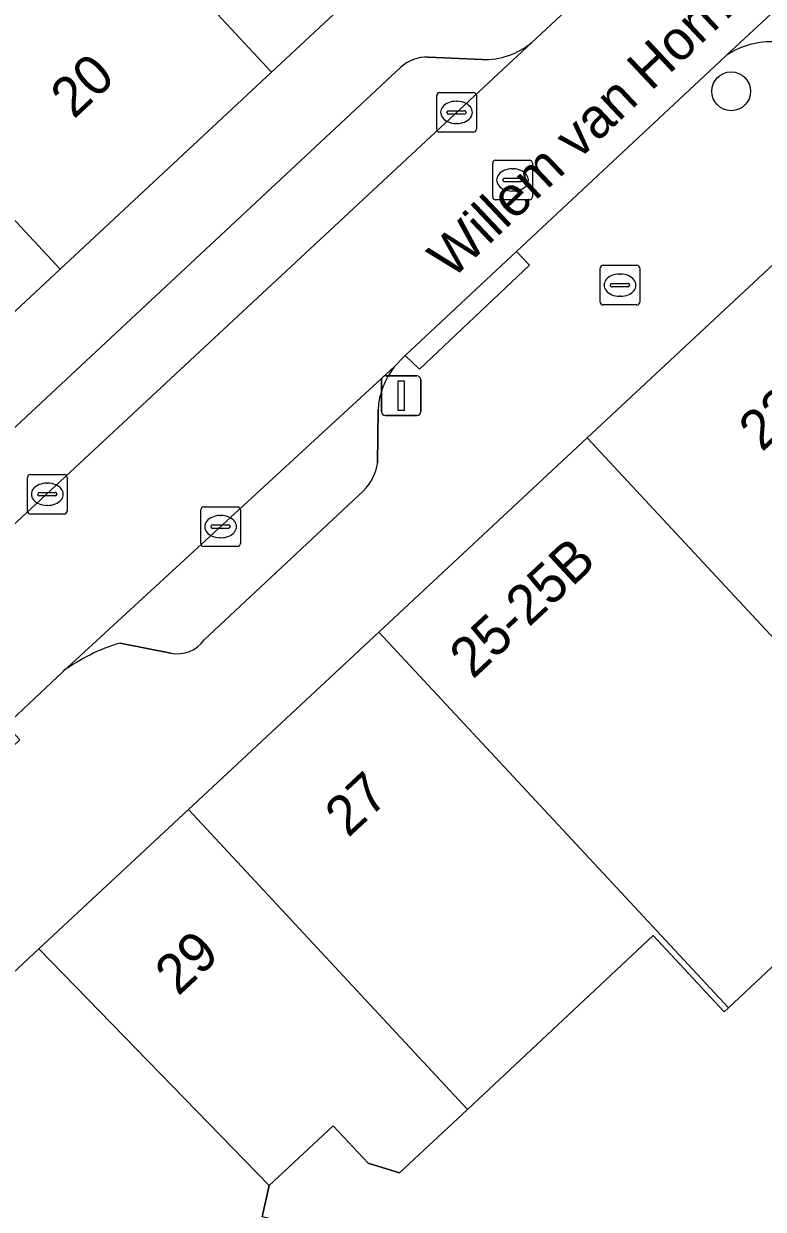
# Model space of a CAD drawing. Extents: x 161798 to 162385, y 382315 to 382833.
# Drawn here: x 161909.61 to 161928.27, y 382659.78 to 382689.67 of the extents above; entities that cross this region are included whole.
import ezdxf

# ---------------------------------------------------------------- set-up
doc = ezdxf.new("R2010")
doc.units = 0
for name, color, linetype in [('IMGEO_Boom', 7, 'Continuous'), ('IMGEO_Brandkraan', 7, 'Continuous'), ('IMGEO_Erf', 7, 'Continuous'), ('IMGEO_Kolk', 7, 'Continuous'), ('IMGEO_Lichtmast', 7, 'Continuous'), ('IMGEO_Openbare_ruimte_label', 7, 'Continuous'), ('IMGEO_Pand', 7, 'Continuous'), ('IMGEO_Pand_nummerreeks', 7, 'Continuous'), ('IMGEO_Parkeervlak_open', 7, 'Continuous'), ('IMGEO_Rijbaan_lokaal_open', 7, 'Continuous'), ('IMGEO_Rioolput', 7, 'Continuous'), ('IMGEO_Voetpad_open', 7, 'Continuous')]:
    doc.layers.add(name, color=color, linetype=linetype)

msp = doc.modelspace()

# ---------------------------------------------------------------- linework, layer by layer
at = {"layer": 'IMGEO_Boom'}
msp.add_circle((161927.456, 382687.964), 0.489, dxfattribs=at)
at = {"layer": 'IMGEO_Brandkraan'}
for p, q in [((161924.151, 382682.65), (161924.151, 382683.502)), ((161924.226, 382683.576), (161925.078, 382683.576)), ((161924.639, 382683.356), (161924.664, 382683.356)), ((161925.152, 382683.502), (161925.152, 382682.65)), ((161924.41, 382683.07), (161924.41, 382683.082)), ((161924.848, 382683.033), (161924.45, 382683.033)), ((161924.453, 382683.119), (161924.851, 382683.119)), ((161924.894, 382683.082), (161924.894, 382683.07)), ((161924.662, 382682.796), (161924.637, 382682.796)), ((161925.078, 382682.576), (161924.226, 382682.576))]:
    msp.add_line(p, q, dxfattribs=at)
for points in [[(161924.151, 382682.65), (161924.151, 382683.502)], [(161924.226, 382683.576), (161925.078, 382683.576)], [(161925.152, 382683.502), (161925.152, 382682.65)], [(161925.078, 382682.576), (161924.226, 382682.576)]]:
    msp.add_lwpolyline(points, dxfattribs=at)
for centre, radius, start, end in [((161924.228, 382683.5), 0.0765, 91.552, 178.448), ((161924.228, 382683.5), 0.0765, 91.552, 178.448), ((161925.076, 382683.5), 0.0765, 1.552, 88.448), ((161925.076, 382683.5), 0.0765, 1.552, 88.448), ((161924.45, 382683.079), 0.0403, 85.8775, 175.7526), ((161924.447, 382683.069), 0.0366, 178.938, 274.7102), ((161924.851, 382683.076), 0.043, 264.8664, 352.4533), ((161924.855, 382683.081), 0.0386, 1.7309, 96.639), ((161924.228, 382682.652), 0.0765, 181.552, 268.448), ((161924.228, 382682.652), 0.0765, 181.552, 268.448), ((161925.076, 382682.652), 0.0765, 271.552, 358.448), ((161925.076, 382682.652), 0.0765, 271.552, 358.448)]:
    msp.add_arc(centre, radius, start, end, dxfattribs=at)
for centre, major_axis, ratio, start_param, end_param in [((161924.638, 382683.076), (-0.387, 0.002), 0.722429, 4.712389, 7.853982), ((161924.663, 382683.076), (-0.39, 0.002), 0.717154, 1.570796, 4.712389)]:
    msp.add_ellipse(centre, major_axis=major_axis, ratio=ratio, start_param=start_param, end_param=end_param, dxfattribs=at)
at = {"layer": 'IMGEO_Erf'}
msp.add_lwpolyline([(161929.427, 382666.763), (161927.386, 382664.856), (161927.283, 382664.76), (161925.49, 382666.679), (161920.8, 382662.297), (161919.086, 382660.696), (161918.295, 382660.937), (161917.414, 382661.881), (161915.801, 382660.374), (161915.619, 382659.584)], dxfattribs=at)
at = {"layer": 'IMGEO_Kolk'}
for p, q in [((161920.026, 382687.006), (161920.026, 382687.858)), ((161920.101, 382687.932), (161920.953, 382687.932)), ((161921.027, 382687.858), (161921.027, 382687.006)), ((161920.514, 382687.712), (161920.539, 382687.712)), ((161920.285, 382687.426), (161920.285, 382687.438)), ((161920.723, 382687.389), (161920.325, 382687.389)), ((161920.328, 382687.475), (161920.726, 382687.475)), ((161920.769, 382687.438), (161920.769, 382687.426)), ((161920.953, 382686.932), (161920.101, 382686.932)), ((161920.537, 382687.152), (161920.512, 382687.152)), ((161909.776, 382678.304), (161910.628, 382678.304)), ((161909.701, 382677.378), (161909.701, 382678.23)), ((161910.189, 382678.084), (161910.214, 382678.084)), ((161910.702, 382678.23), (161910.702, 382677.378)), ((161909.96, 382677.798), (161909.96, 382677.81)), ((161910.398, 382677.761), (161910, 382677.761)), ((161910.003, 382677.847), (161910.401, 382677.847)), ((161910.444, 382677.81), (161910.444, 382677.798)), ((161910.212, 382677.524), (161910.187, 382677.524)), ((161914.073, 382676.562), (161914.073, 382677.414)), ((161914.148, 382677.488), (161915, 382677.488)), ((161915.074, 382677.414), (161915.074, 382676.562)), ((161910.628, 382677.304), (161909.776, 382677.304)), ((161914.561, 382677.268), (161914.586, 382677.268)), ((161914.332, 382676.982), (161914.332, 382676.994)), ((161914.77, 382676.945), (161914.372, 382676.945)), ((161914.375, 382677.031), (161914.773, 382677.031)), ((161914.816, 382676.994), (161914.816, 382676.982)), ((161915, 382676.488), (161914.148, 382676.488)), ((161914.584, 382676.708), (161914.559, 382676.708))]:
    msp.add_line(p, q, dxfattribs=at)
for points in [[(161920.026, 382687.006), (161920.026, 382687.858)], [(161920.101, 382687.932), (161920.953, 382687.932)], [(161921.027, 382687.858), (161921.027, 382687.006)], [(161920.953, 382686.932), (161920.101, 382686.932)], [(161909.776, 382678.304), (161910.628, 382678.304)], [(161909.701, 382677.378), (161909.701, 382678.23)], [(161910.702, 382678.23), (161910.702, 382677.378)], [(161914.073, 382676.562), (161914.073, 382677.414)], [(161914.148, 382677.488), (161915, 382677.488)], [(161915.074, 382677.414), (161915.074, 382676.562)], [(161910.628, 382677.304), (161909.776, 382677.304)], [(161915, 382676.488), (161914.148, 382676.488)]]:
    msp.add_lwpolyline(points, dxfattribs=at)
for centre, radius, start, end in [((161920.103, 382687.856), 0.0765, 91.552, 178.448), ((161920.103, 382687.856), 0.0765, 91.552, 178.448), ((161920.951, 382687.856), 0.0765, 1.552, 88.448), ((161920.951, 382687.856), 0.0765, 1.552, 88.448), ((161920.325, 382687.435), 0.0403, 85.8775, 175.7526), ((161920.322, 382687.425), 0.0366, 178.938, 274.7102), ((161920.726, 382687.432), 0.043, 264.8664, 352.4533), ((161920.73, 382687.437), 0.0386, 1.7309, 96.639), ((161920.103, 382687.008), 0.0765, 181.552, 268.448), ((161920.103, 382687.008), 0.0765, 181.552, 268.448), ((161920.951, 382687.008), 0.0765, 271.552, 358.448), ((161920.951, 382687.008), 0.0765, 271.552, 358.448), ((161909.778, 382678.228), 0.0765, 91.552, 178.448), ((161909.778, 382678.228), 0.0765, 91.552, 178.448), ((161910.626, 382678.228), 0.0765, 1.552, 88.448), ((161910.626, 382678.228), 0.0765, 1.552, 88.448), ((161910, 382677.807), 0.0403, 85.8775, 175.7526), ((161909.997, 382677.797), 0.0366, 178.938, 274.7102), ((161910.401, 382677.804), 0.043, 264.8664, 352.4533), ((161910.405, 382677.809), 0.0386, 1.7309, 96.639), ((161909.778, 382677.38), 0.0765, 181.552, 268.448), ((161909.778, 382677.38), 0.0765, 181.552, 268.448), ((161910.626, 382677.38), 0.0765, 271.552, 358.448), ((161910.626, 382677.38), 0.0765, 271.552, 358.448), ((161914.15, 382677.412), 0.0765, 91.552, 178.448), ((161914.15, 382677.412), 0.0765, 91.552, 178.448), ((161914.998, 382677.412), 0.0765, 1.552, 88.448), ((161914.998, 382677.412), 0.0765, 1.552, 88.448), ((161914.372, 382676.991), 0.0403, 85.8775, 175.7526), ((161914.369, 382676.981), 0.0366, 178.938, 274.7102), ((161914.773, 382676.988), 0.043, 264.8664, 352.4533), ((161914.777, 382676.993), 0.0386, 1.7309, 96.639), ((161914.15, 382676.564), 0.0765, 181.552, 268.448), ((161914.15, 382676.564), 0.0765, 181.552, 268.448), ((161914.998, 382676.564), 0.0765, 271.552, 358.448), ((161914.998, 382676.564), 0.0765, 271.552, 358.448)]:
    msp.add_arc(centre, radius, start, end, dxfattribs=at)
for centre, major_axis, ratio, start_param, end_param in [((161920.513, 382687.432), (-0.387, 0.002), 0.722429, 4.712389, 7.853982), ((161920.538, 382687.432), (-0.39, 0.002), 0.717154, 1.570796, 4.712389), ((161910.188, 382677.804), (-0.387, 0.002), 0.722429, 4.712389, 7.853982), ((161910.213, 382677.804), (-0.39, 0.002), 0.717154, 1.570796, 4.712389), ((161914.56, 382676.988), (-0.387, 0.002), 0.722429, 4.712389, 7.853982), ((161914.585, 382676.988), (-0.39, 0.002), 0.717154, 1.570796, 4.712389)]:
    msp.add_ellipse(centre, major_axis=major_axis, ratio=ratio, start_param=start_param, end_param=end_param, dxfattribs=at)
at = {"layer": 'IMGEO_Lichtmast'}
for p, q in [((161918.635, 382679.889), (161918.635, 382680.689)), ((161918.635, 382680.689), (161918.635, 382679.889)), ((161918.735, 382680.789), (161919.525, 382680.789)), ((161919.525, 382680.789), (161918.735, 382680.789)), ((161919.625, 382680.689), (161919.625, 382679.889)), ((161919.625, 382679.889), (161919.625, 382680.689)), ((161919.525, 382679.789), (161918.735, 382679.789)), ((161918.735, 382679.789), (161919.525, 382679.789))]:
    msp.add_line(p, q, dxfattribs=at)
msp.add_lwpolyline([(161919.055, 382680.664), (161919.205, 382680.664), (161919.205, 382679.914), (161919.055, 382679.914), (161919.055, 382680.664)], dxfattribs=at)
for centre, start, end in [((161918.735, 382680.689), 90, 180), ((161918.735, 382680.689), 90, 180), ((161919.525, 382680.689), 0, 90), ((161919.525, 382680.689), 360, 90), ((161918.735, 382679.889), 180, 270), ((161918.735, 382679.889), 180, 270), ((161919.525, 382679.889), 270, 0), ((161919.525, 382679.889), 270, 0)]:
    msp.add_arc(centre, 0.1, start, end, dxfattribs=at)
at = {"layer": 'IMGEO_Pand'}
for points in [[(161905.634, 382699.425), (161902.792, 382702.479), (161901.502, 382701.276), (161904.327, 382698.244), (161903.295, 382697.282), (161907.102, 382693.197), (161904.092, 382690.392), (161910.526, 382683.48), (161915.857, 382688.442)], [(161914.601, 382700.2), (161912.227, 382697.988), (161908.446, 382702.045), (161906.306, 382700.051), (161905.752, 382699.535), (161905.634, 382699.425), (161915.857, 382688.442), (161921.051, 382693.277), (161917.642, 382696.935)], [(161899.39, 382684.448), (161905.041, 382678.375), (161910.526, 382683.48), (161904.092, 382690.392), (161901.321, 382687.81), (161897.577, 382691.828), (161894.917, 382689.349)], [(161935.76, 382677.538), (161930.18, 382683.527), (161929.388, 382684.409), (161923.819, 382679.223), (161930.236, 382672.332), (161931.006, 382673.051), (161934.802, 382668.987), (161935.425, 382668.32), (161939.923, 382672.519), (161937.606, 382674.998), (161935.478, 382677.275)], [(161929.454, 382671.601), (161930.236, 382672.332), (161923.819, 382679.223), (161918.565, 382674.33), (161927.386, 382664.856), (161929.427, 382666.763), (161930.777, 382665.318), (161933.204, 382667.586)], [(161920.8, 382662.297), (161925.49, 382666.679), (161927.283, 382664.76), (161927.386, 382664.856), (161918.565, 382674.33), (161913.761, 382669.856)], [(161920.8, 382662.297), (161913.761, 382669.856), (161909.987, 382666.342), (161915.801, 382660.374), (161917.414, 382661.881), (161918.295, 382660.937), (161919.086, 382660.696)], [(161915.801, 382660.374), (161909.987, 382666.342), (161907.086, 382663.64), (161906.786, 382663.708), (161905.406, 382657.742), (161915.379, 382655.435), (161916.889, 382655.086), (161917.808, 382659.081), (161915.619, 382659.584)]]:
    msp.add_lwpolyline(points, close=True, dxfattribs=at)
at = {"layer": 'IMGEO_Parkeervlak_open'}
for points in [[(161949.605, 382709.468), (161927.342, 382688.871)], [(161899.049, 382666.462), (161900.203, 382668.529), (161922.425, 382689.194)], [(161921.172, 382688.763), (161919.812, 382688.826)], [(161919.116, 382688.561), (161898.946, 382669.761), (161898.728, 382669.061), (161899.069, 382667.689)], [(161918.956, 382681.014), (161910.6, 382673.34)], [(161918.529, 382678.599), (161918.546, 382679.935)], [(161914.162, 382674.132), (161918.182, 382677.895)], [(161912.039, 382674.053), (161913.318, 382673.802)]]:
    msp.add_lwpolyline(points, dxfattribs=at)
for centre, radius, start, end in [((161921.224, 382690.649), 1.886, 268.4197, 309.5442), ((161928.453, 382687.233), 1.979, 86.1024, 124.1665), ((161919.782, 382687.859), 0.967, 88.1993, 133.4891), ((161920.463, 382679.824), 1.92, 141.7045, 176.6838), ((161917.363, 382678.736), 1.174, 314.234, 353.2888), ((161913.488, 382674.611), 0.827, 258.1287, 324.5818), ((161913.362, 382669.574), 4.671, 106.4579, 126.2574)]:
    msp.add_arc(centre, radius, start, end, dxfattribs=at)
at = {"layer": 'IMGEO_Rijbaan_lokaal_open'}
for points in [[(161945.213, 382710.416), (161928.944, 382695.23), (161927.839, 382694.207), (161923.279, 382689.986), (161922.425, 382689.194), (161900.203, 382668.529), (161899.049, 382666.462), (161898.991, 382666.31), (161898.831, 382666.002), (161898.479, 382665.384), (161897.396, 382663.481), (161895.017, 382652.922), (161894.863, 382652.591), (161894.64, 382651.564), (161887.081, 382619.224), (161886.935, 382618.622), (161884.842, 382609.776), (161884.196, 382607.053)], [(161904.376, 382667.509), (161906.385, 382669.388), (161909.162, 382671.985), (161909.875, 382672.652), (161910.6, 382673.34), (161918.956, 382681.014), (161919.232, 382681.302), (161922.04, 382683.924), (161927.173, 382688.715), (161927.342, 382688.871), (161949.605, 382709.468), (161949.878, 382709.799), (161950.225, 382710.144)]]:
    msp.add_lwpolyline(points, dxfattribs=at)
at = {"layer": 'IMGEO_Rioolput'}
for p, q in [((161921.439, 382685.302), (161921.439, 382686.154)), ((161921.514, 382686.228), (161922.366, 382686.228)), ((161922.44, 382686.154), (161922.44, 382685.302)), ((161921.698, 382685.722), (161921.698, 382685.734)), ((161921.741, 382685.771), (161922.139, 382685.771)), ((161921.927, 382686.008), (161921.952, 382686.008)), ((161922.182, 382685.734), (161922.182, 382685.722)), ((161922.136, 382685.685), (161921.738, 382685.685)), ((161921.95, 382685.448), (161921.925, 382685.448)), ((161922.366, 382685.228), (161921.514, 382685.228))]:
    msp.add_line(p, q, dxfattribs=at)
for points in [[(161921.439, 382685.302), (161921.439, 382686.154)], [(161921.514, 382686.228), (161922.366, 382686.228)], [(161922.44, 382686.154), (161922.44, 382685.302)], [(161922.366, 382685.228), (161921.514, 382685.228)]]:
    msp.add_lwpolyline(points, dxfattribs=at)
for centre, radius, start, end in [((161921.516, 382686.152), 0.0765, 91.552, 178.448), ((161921.516, 382686.152), 0.0765, 91.552, 178.448), ((161922.364, 382686.152), 0.0765, 1.552, 88.448), ((161922.364, 382686.152), 0.0765, 1.552, 88.448), ((161921.738, 382685.731), 0.0403, 85.8775, 175.7526), ((161921.735, 382685.721), 0.0366, 178.938, 274.7102), ((161922.139, 382685.728), 0.043, 264.8664, 352.4533), ((161922.143, 382685.733), 0.0386, 1.7309, 96.639), ((161921.516, 382685.304), 0.0765, 181.552, 268.448), ((161921.516, 382685.304), 0.0765, 181.552, 268.448), ((161922.364, 382685.304), 0.0765, 271.552, 358.448), ((161922.364, 382685.304), 0.0765, 271.552, 358.448)]:
    msp.add_arc(centre, radius, start, end, dxfattribs=at)
for centre, major_axis, ratio, start_param, end_param in [((161921.926, 382685.728), (-0.387, 0.002), 0.722429, 4.712389, 7.853982), ((161921.951, 382685.728), (-0.39, 0.002), 0.717154, 1.570796, 4.712389)]:
    msp.add_ellipse(centre, major_axis=major_axis, ratio=ratio, start_param=start_param, end_param=end_param, dxfattribs=at)
at = {"layer": 'IMGEO_Voetpad_open'}
for points in [[(161902.673, 382665.26), (161906.786, 382663.708), (161907.086, 382663.64), (161909.987, 382666.342), (161913.761, 382669.856), (161918.565, 382674.33), (161923.819, 382679.223), (161929.388, 382684.409), (161953.212, 382706.879)], [(161922.425, 382689.194), (161923.279, 382689.986), (161922.945, 382690.344), (161923.384, 382690.753), (161921.051, 382693.277), (161915.857, 382688.442), (161910.526, 382683.48), (161905.041, 382678.375), (161896.201, 382670.148), (161892.4, 382666.61), (161890.537, 382664.043)], [(161927.342, 382688.871), (161927.173, 382688.715), (161922.04, 382683.924), (161922.368, 382683.577), (161919.596, 382680.957), (161919.232, 382681.302), (161918.956, 382681.014)], [(161919.812, 382688.826), (161921.172, 382688.763)], [(161899.069, 382667.689), (161898.728, 382669.061), (161898.946, 382669.761), (161919.116, 382688.561)], [(161918.546, 382679.935), (161918.529, 382678.599)], [(161918.182, 382677.895), (161914.162, 382674.132)], [(161913.318, 382673.802), (161912.039, 382674.053)], [(161910.6, 382673.34), (161909.875, 382672.652), (161909.162, 382671.985), (161909.511, 382671.614), (161906.741, 382669.009), (161906.385, 382669.388), (161904.376, 382667.509)]]:
    msp.add_lwpolyline(points, dxfattribs=at)
msp.add_lwpolyline([(161922.04, 382683.924), (161919.232, 382681.302), (161919.596, 382680.957), (161922.368, 382683.577)], close=True, dxfattribs=at)
for centre, radius, start, end in [((161921.224, 382690.649), 1.886, 268.4197, 309.5442), ((161928.453, 382687.233), 1.979, 86.1024, 124.1665), ((161919.782, 382687.859), 0.967, 88.1993, 133.4891), ((161920.463, 382679.824), 1.92, 141.7045, 176.6838), ((161917.363, 382678.736), 1.174, 314.234, 353.2888), ((161913.488, 382674.611), 0.827, 258.1287, 324.5818), ((161913.362, 382669.574), 4.671, 106.4579, 126.2574)]:
    msp.add_arc(centre, radius, start, end, dxfattribs=at)

# ---------------------------------------------------------------- texts
at = {"layer": 'IMGEO_Openbare_ruimte_label'}
msp.add_text('Willem van Hornestraat', height=1, rotation=43.3796, dxfattribs=at).set_placement((161920.407, 382683.202))
at = {"layer": 'IMGEO_Pand_nummerreeks'}
for s, rotation, p in [('20', 42.9432, (161910.871, 382687.245)), ('23', 42.9616, (161928.234, 382678.853)), ('25-25B', 42.9604, (161920.937, 382673.123)), ('27', 42.9616, (161917.793, 382669.13)), ('29', 42.9616, (161913.504, 382665.136))]:
    msp.add_text(s, height=1, rotation=rotation, dxfattribs=at).set_placement(p)

doc.saveas('drawing.dxf')
